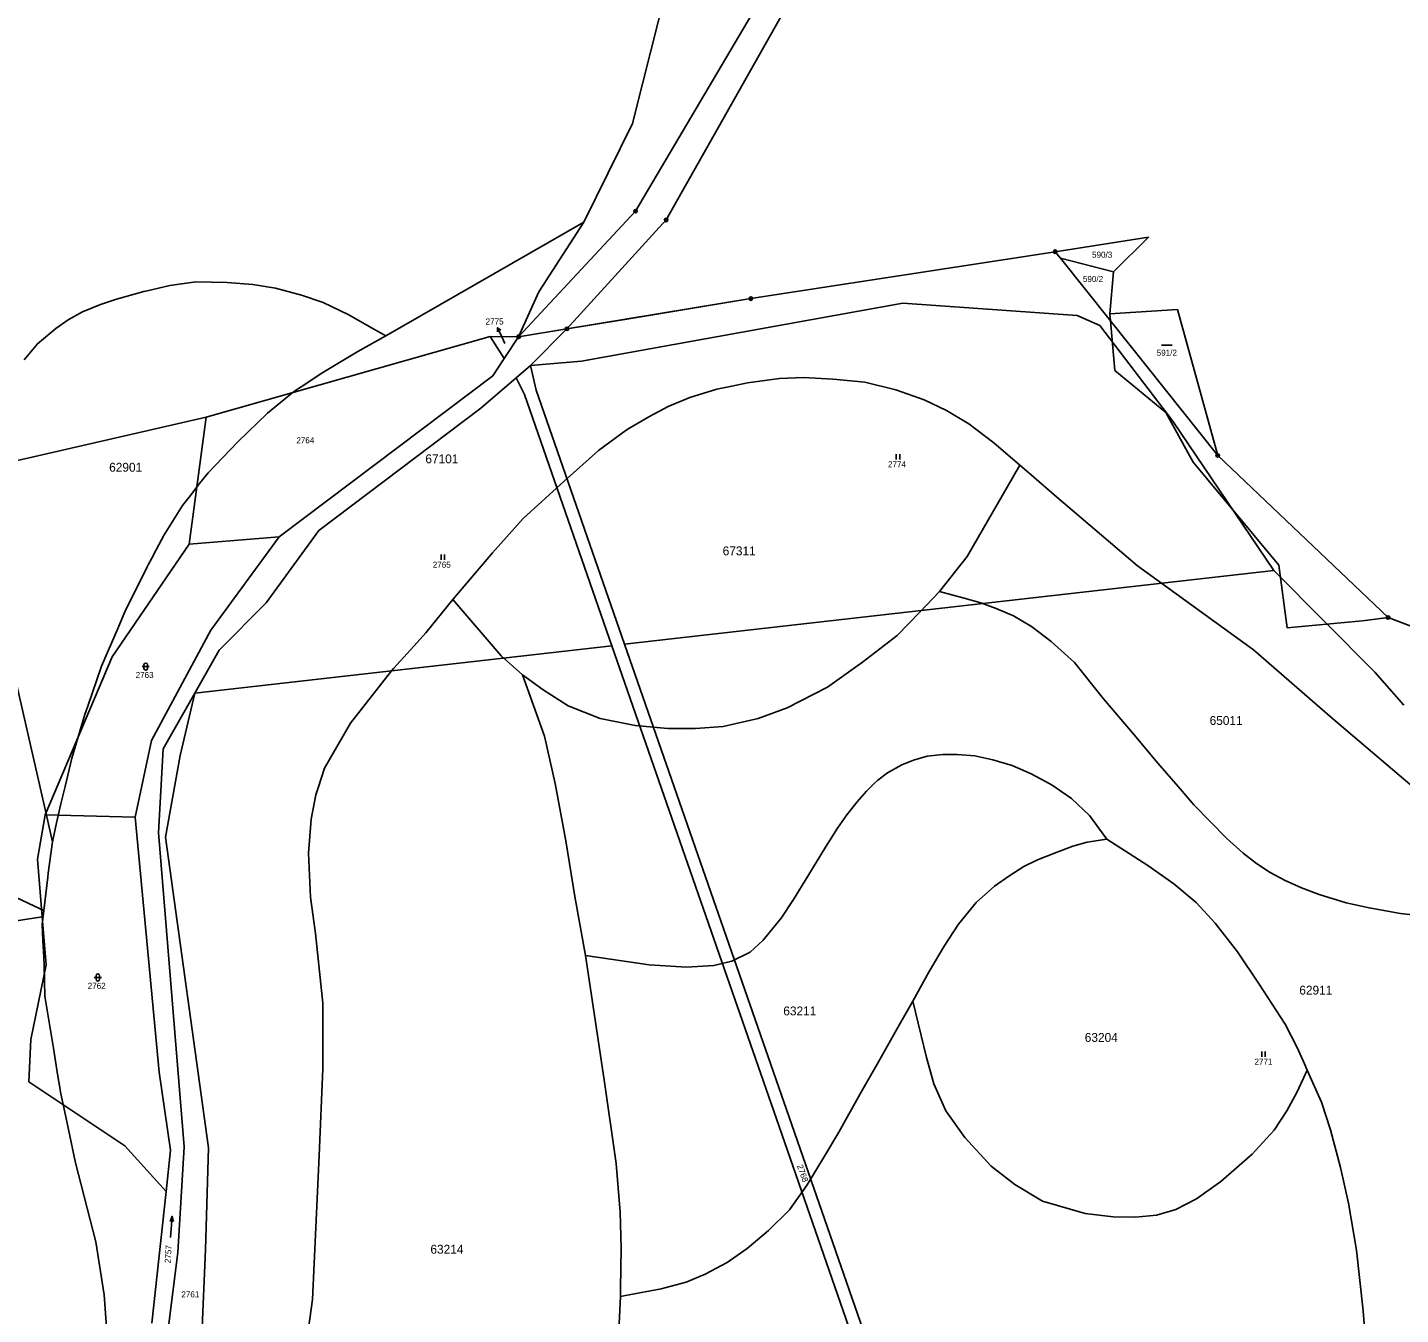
# Model space of a CAD drawing. Extents: x -546762 to -540209, y -1046851 to -1035694.
# Drawn here: x -540838.1 to -540451.5, y -1039468.3 to -1039106.1 of the extents above; entities that cross this region are included whole.
import ezdxf

# ---------------------------------------------------------------- set-up
doc = ezdxf.new("R2010")
doc.units = 0
for name, color, linetype in [('Vrstva 1', 7, 'Continuous'), ('Vrstva 16', 7, 'Continuous'), ('Vrstva 18', 7, 'Continuous'), ('Vrstva 24', 7, 'Continuous'), ('Vrstva 25', 7, 'Continuous'), ('Vrstva 52', 7, 'Continuous'), ('Vrstva 53', 7, 'Continuous')]:
    doc.layers.add(name, color=color, linetype=linetype)

msp = doc.modelspace()

# ---------------------------------------------------------------- linework, layer by layer
at = {"layer": 'Vrstva 1'}
for p, q in [((-540658.26, -1039160.23), (-540686.2, -1039190.88)), ((-540522.42, -1039165.12), (-540548.73, -1039169.17)), ((-540547.24, -1039171.03), (-540532.26, -1039174.85)), ((-540533.17, -1039188.66), (-540533.35, -1039186.61)), ((-540502.95, -1039226.52), (-540514.28, -1039185.39))]:
    msp.add_line(p, q, dxfattribs=at)
for points in [[(-540629.33, -1039094.16), (-540666.88, -1039157.75)], [(-540624.26, -1039100.02), (-540658.26, -1039160.23)], [(-540666.88, -1039157.75), (-540699.79, -1039193.11)], [(-540532.26, -1039174.85), (-540522.42, -1039165.12)], [(-540634.41, -1039182.36), (-540548.73, -1039169.17)], [(-540548.73, -1039169.17), (-540547.24, -1039171.03)], [(-540547.24, -1039171.03), (-540533.17, -1039188.66)], [(-540532.26, -1039174.85), (-540533.35, -1039186.61)], [(-540686.2, -1039190.88), (-540634.41, -1039182.36)], [(-540591.65, -1039183.65), (-540682.13, -1039200.01)], [(-540542.57, -1039187.11), (-540591.65, -1039183.65)], [(-540533.35, -1039186.61), (-540514.28, -1039185.39)], [(-540536.14, -1039189.91), (-540542.57, -1039187.11)], [(-540515.56, -1039216.83), (-540536.14, -1039189.91)], [(-540533.17, -1039188.66), (-540502.95, -1039226.52)], [(-540707.78, -1039193.03), (-540787.76, -1039215.77)], [(-540699.79, -1039193.11), (-540707.78, -1039193.03)], [(-540707.78, -1039193.03), (-540703.87, -1039199.25)], [(-540699.79, -1039193.11), (-540703.87, -1039199.25)], [(-540699.79, -1039193.11), (-540686.2, -1039190.88)], [(-540696.43, -1039201.21), (-540686.2, -1039190.88)], [(-540703.87, -1039199.25), (-540707.1, -1039204.11)], [(-540700.46, -1039204.66), (-540696.43, -1039201.21)], [(-540682.13, -1039200.01), (-540696.43, -1039201.21)], [(-540696.43, -1039201.21), (-540694.83, -1039208.16)], [(-540707.1, -1039204.11), (-540767.19, -1039249.46)], [(-540710.45, -1039213.2), (-540700.46, -1039204.66)], [(-540698.15, -1039209.32), (-540700.46, -1039204.66)], [(-540673.53, -1039280.08), (-540698.15, -1039209.32)], [(-540694.83, -1039208.16), (-540669.95, -1039279.67)], [(-540756.08, -1039247.6), (-540710.45, -1039213.2)], [(-540787.76, -1039215.77), (-540935.78, -1039249.71)], [(-540792.55, -1039251.5), (-540787.76, -1039215.77)], [(-540487.14, -1039258.9), (-540515.56, -1039216.83)], [(-540502.95, -1039226.52), (-540454.99, -1039272.13)], [(-540770.92, -1039268), (-540756.08, -1039247.6)], [(-540814.2, -1039283.24), (-540792.55, -1039251.5)], [(-540767.19, -1039249.46), (-540792.55, -1039251.5)], [(-540767.19, -1039249.46), (-540786.43, -1039275.67)], [(-540669.95, -1039279.67), (-540487.14, -1039258.9)], [(-540487.14, -1039258.9), (-540458.69, -1039287.55)], [(-540784.12, -1039281.31), (-540770.92, -1039268)], [(-540454.99, -1039272.13), (-540415.99, -1039286.97)], [(-540786.43, -1039275.67), (-540803.13, -1039306.72)], [(-540833.06, -1039327.66), (-540814.2, -1039283.24)], [(-540791, -1039293.44), (-540673.53, -1039280.08)], [(-540791, -1039293.44), (-540784.12, -1039281.31)], [(-540626.46, -1039415.41), (-540673.53, -1039280.08)], [(-540669.95, -1039279.67), (-540622.88, -1039414.93)], [(-540458.69, -1039287.55), (-540450.6, -1039296.81)], [(-540799.88, -1039309.11), (-540791, -1039293.44)], [(-540791, -1039293.44), (-540795.06, -1039310.97)], [(-540803.13, -1039306.72), (-540807.78, -1039328.36)], [(-540801.15, -1039332.66), (-540799.88, -1039309.11)], [(-540795.06, -1039310.97), (-540799.25, -1039333.98)], [(-540835.25, -1039340.14), (-540833.06, -1039327.66)], [(-540833.06, -1039327.66), (-540807.78, -1039328.36)], [(-540807.78, -1039328.36), (-540801, -1039400.11)], [(-540793.92, -1039421.14), (-540801.15, -1039332.66)], [(-540799.25, -1039333.98), (-540787.11, -1039421.41)], [(-540833.91, -1039356.36), (-540835.25, -1039340.14)], [(-541014.2, -1039384.35), (-540833.91, -1039356.36)], [(-540832.78, -1039369.85), (-540833.91, -1039356.36)], [(-540837.14, -1039390.94), (-540832.78, -1039369.85)], [(-540837.66, -1039402.82), (-540837.14, -1039390.94)], [(-540810.64, -1039420.86), (-540837.66, -1039402.82)], [(-540801, -1039400.11), (-540797.82, -1039422.09)], [(-540579.38, -1039550.73), (-540626.46, -1039415.41)], [(-540622.88, -1039414.93), (-540575.81, -1039550.19)], [(-540799.07, -1039433.72), (-540810.64, -1039420.86)], [(-540797.82, -1039422.09), (-540799.07, -1039433.72)], [(-540795.73, -1039450.85), (-540793.92, -1039421.14)], [(-540787.11, -1039421.41), (-540787.96, -1039450.05)], [(-540799.07, -1039433.72), (-540803.05, -1039470.73)], [(-540798.57, -1039473.16), (-540795.73, -1039450.85)], [(-540787.96, -1039450.05), (-540789, -1039474.2)]]:
    msp.add_lwpolyline(points, dxfattribs=at)
at = {"layer": 'Vrstva 16'}
msp.add_line((-540704.45, -1039193.28), (-540705.73, -1039190.57), dxfattribs=at)
for points in [[(-540705.76, -1039191.68), (-540705.73, -1039190.57), (-540704.85, -1039191.26)], [(-540703.66, -1039194.96), (-540704.45, -1039193.28)]]:
    msp.add_lwpolyline(points, dxfattribs=at)
at = {"layer": 'Vrstva 24'}
for centre, radius in [((-540666.88, -1039157.75), 0.5), ((-540666.88, -1039157.75), 0.1), ((-540658.26, -1039160.23), 0.5), ((-540658.26, -1039160.23), 0.1), ((-540548.73, -1039169.17), 0.5), ((-540548.73, -1039169.17), 0.1), ((-540634.41, -1039182.36), 0.5), ((-540634.41, -1039182.36), 0.1), ((-540686.2, -1039190.88), 0.5), ((-540699.79, -1039193.11), 0.5), ((-540699.79, -1039193.11), 0.1), ((-540686.2, -1039190.88), 0.1), ((-540502.95, -1039226.52), 0.5), ((-540502.95, -1039226.52), 0.1), ((-540454.99, -1039272.13), 0.5), ((-540454.99, -1039272.13), 0.1)]:
    msp.add_circle(centre, radius, dxfattribs=at)
at = {"layer": 'Vrstva 25'}
for p, q in [((-540518.8, -1039195.46), (-540515.8, -1039195.46)), ((-540593.48, -1039227.62), (-540593.48, -1039226.12)), ((-540592.48, -1039227.62), (-540592.48, -1039226.12)), ((-540721.62, -1039255.9), (-540721.62, -1039254.4)), ((-540720.62, -1039255.9), (-540720.62, -1039254.4)), ((-540805.78, -1039285.94), (-540803.78, -1039285.94)), ((-540805.28, -1039286.44), (-540805.28, -1039285.44)), ((-540804.28, -1039285.44), (-540804.28, -1039286.44)), ((-540819.27, -1039373.44), (-540817.27, -1039373.44)), ((-540818.77, -1039373.94), (-540818.77, -1039372.94)), ((-540817.77, -1039372.94), (-540817.77, -1039373.94)), ((-540490.57, -1039395.77), (-540490.57, -1039394.27)), ((-540489.57, -1039395.77), (-540489.57, -1039394.27))]:
    msp.add_line(p, q, dxfattribs=at)
for points in [[(-540797.84, -1039446.61), (-540797.3, -1039440.63), (-540797.93, -1039442.08)], [(-540797.3, -1039440.63), (-540796.94, -1039442.17)]]:
    msp.add_lwpolyline(points, dxfattribs=at)
for centre, start, end in [((-540804.78, -1039285.44), 0, 180), ((-540804.78, -1039286.44), 180, 0), ((-540818.27, -1039372.94), 0, 180), ((-540818.27, -1039373.94), 180, 0)]:
    msp.add_arc(centre, 0.5, start, end, dxfattribs=at)
at = {"layer": 'Vrstva 52'}
for points in [[(-540681.43, -1039160.87), (-540667.77, -1039133.06), (-540664.95, -1039121.95), (-540658.23, -1039095.49), (-540633.52, -1039091.48), (-540633.11, -1039088.71), (-540631.05, -1039074.66), (-540626.88, -1039046.31), (-540624.72, -1039031.66), (-540658.25, -1039033.66)], [(-540681.43, -1039160.87), (-540737.19, -1039192.81)], [(-540694.06, -1039180.42), (-540681.43, -1039160.87)], [(-540386.19, -1039279.28), (-540413.79, -1039286.4), (-540415.99, -1039286.97), (-540454.99, -1039272.13), (-540461.49, -1039272.97), (-540463.19, -1039273.13), (-540483.4, -1039275.05), (-540485.74, -1039257.42), (-540506.15, -1039232.87), (-540509.84, -1039228.43), (-540517.55, -1039214.38), (-540531.91, -1039202.6), (-540533.17, -1039188.66), (-540533.35, -1039186.61), (-540532.26, -1039174.85), (-540522.42, -1039165.12), (-540548.73, -1039169.17), (-540634.41, -1039182.36), (-540669.36, -1039188.11), (-540682.11, -1039190.21), (-540686.2, -1039190.88), (-540699.79, -1039193.11), (-540694.06, -1039180.42)], [(-540839.04, -1039199.56), (-540835.3, -1039195.08), (-540830.07, -1039190.74), (-540826.64, -1039188.35), (-540822.6, -1039186.11), (-540817.53, -1039184.02), (-540813.05, -1039182.52), (-540807.67, -1039181.02), (-540805.28, -1039180.36), (-540804.8, -1039180.25), (-540797.96, -1039178.71), (-540790.64, -1039177.67), (-540781.83, -1039177.82), (-540774.66, -1039178.41), (-540768.23, -1039179.46), (-540760.92, -1039181.4), (-540754.79, -1039183.5), (-540747.62, -1039186.93), (-540742.49, -1039189.82), (-540737.19, -1039192.81)], [(-540737.19, -1039192.81), (-540745.11, -1039197.29), (-540755.42, -1039203.42), (-540760.3, -1039206.71), (-540761.79, -1039207.71), (-540763.18, -1039208.65), (-540770.5, -1039214.63), (-540778.87, -1039222.7), (-540787.23, -1039231.37), (-540789.6, -1039234.43), (-540792.54, -1039238.23), (-540794.4, -1039240.63), (-540799.63, -1039248.85), (-540801.89, -1039253.12), (-540803.11, -1039255.43), (-540804.12, -1039257.34), (-540804.39, -1039257.85), (-540810.53, -1039270.38), (-540810.93, -1039271.19), (-540812.57, -1039275.01), (-540817.2, -1039285.84), (-540821.1, -1039297.11), (-540821.91, -1039299.44), (-540825.57, -1039311.73), (-540827.51, -1039319.66), (-540828.7, -1039324.54), (-540829.88, -1039329.89)], [(-540558.68, -1039229.22), (-540566, -1039222.95), (-540573.02, -1039217.57), (-540579.3, -1039213.83), (-540585.57, -1039210.84), (-540593.63, -1039208), (-540602.3, -1039205.91), (-540611.26, -1039205.01), (-540619.62, -1039204.56), (-540626.35, -1039204.86), (-540635.31, -1039206.06), (-540639.78, -1039206.98), (-540643.97, -1039207.85), (-540651.59, -1039210.24), (-540657.71, -1039212.78), (-540663.09, -1039215.62), (-540668.75, -1039218.92), (-540669.51, -1039219.36), (-540677.32, -1039225.15), (-540686.99, -1039233.78), (-540698.49, -1039244.24), (-540707.12, -1039253.92), (-540718.34, -1039267.04)], [(-540581.29, -1039264.82), (-540573.52, -1039254.95), (-540560.5, -1039232.37), (-540558.68, -1039229.22)], [(-540558.68, -1039229.22), (-540555.48, -1039231.98), (-540548.97, -1039237.59), (-540525.52, -1039257.62), (-540492.85, -1039281.23), (-540470.63, -1039300.58), (-540446.2, -1039321.28), (-540445.01, -1039322.29), (-540439.11, -1039327.66), (-540433.59, -1039333.04), (-540428.96, -1039338.72), (-540423.73, -1039346.05), (-540420.29, -1039352.77), (-540418.98, -1039355.86)], [(-540765.6, -1039519.76), (-540765.19, -1039516.82), (-540762.78, -1039499.56), (-540762.18, -1039495.29), (-540757.82, -1039464.07), (-540755.99, -1039423.53), (-540754.94, -1039399.2), (-540754.94, -1039393.07), (-540754.94, -1039380.64), (-540757.03, -1039361.02), (-540758.37, -1039350.85), (-540758.97, -1039338.44), (-540758.22, -1039328.88), (-540756.88, -1039322), (-540756.26, -1039320.06), (-540754.49, -1039314.53), (-540747.09, -1039301.83), (-540735.59, -1039287.18), (-540734.98, -1039286.5), (-540730.2, -1039281.21), (-540728.36, -1039279.17), (-540725.92, -1039276.46), (-540718.34, -1039267.04)], [(-540718.34, -1039267.04), (-540704.67, -1039282.9), (-540698.69, -1039288.28)], [(-540650, -1039303.37), (-540642.23, -1039302.78), (-540632.37, -1039300.53), (-540624.16, -1039297.55), (-540612.8, -1039291.72), (-540602.95, -1039284.69), (-540593.24, -1039277.22), (-540586.81, -1039270.64), (-540581.29, -1039264.82)], [(-540581.29, -1039264.82), (-540574.31, -1039266.66), (-540569.62, -1039268.03), (-540565.35, -1039269.57), (-540560.49, -1039271.7), (-540555.36, -1039274.69), (-540549.82, -1039278.87), (-540543.33, -1039284.77), (-540535.14, -1039295.01)], [(-540831.06, -1039335.27), (-540832.19, -1039330.29), (-540833.04, -1039326.56), (-540836.23, -1039312.58), (-540842.88, -1039283.4)], [(-540681.01, -1039367.27), (-540684, -1039350.68), (-540686.54, -1039334.99), (-540689.53, -1039318.85), (-540692.51, -1039305.55), (-540698.69, -1039288.28)], [(-540698.69, -1039288.28), (-540692.86, -1039292.46), (-540685.84, -1039296.95), (-540676.88, -1039300.53), (-540667.02, -1039302.48), (-540657.76, -1039303.37), (-540650, -1039303.37)], [(-540535.14, -1039295.01), (-540527, -1039304.56), (-540519.83, -1039313.08), (-540514.12, -1039319.71), (-540509.67, -1039324.88), (-540500.41, -1039334.3), (-540495.76, -1039338.5), (-540492.09, -1039341.41), (-540488.24, -1039343.88), (-540483.98, -1039346.19), (-540479.37, -1039348.24), (-540474.42, -1039350.12), (-540466.82, -1039352.42), (-540460.33, -1039353.88), (-540451.54, -1039355.41), (-540442.92, -1039356.35), (-540432, -1039356.69), (-540418.98, -1039355.86)], [(-540534.22, -1039334.56), (-540539.09, -1039327.81), (-540544.13, -1039323.03), (-540549.59, -1039319.27), (-540551.45, -1039318.27), (-540555.48, -1039316.12), (-540560.85, -1039313.81), (-540566.32, -1039312.19), (-540571.35, -1039311.08), (-540576.3, -1039310.65), (-540580.4, -1039310.73), (-540584.75, -1039311.16), (-540588.59, -1039312.27), (-540591.92, -1039313.55), (-540595.94, -1039315.86), (-540598.67, -1039317.91), (-540599.66, -1039318.87), (-540601.82, -1039320.98), (-540604.47, -1039323.97), (-540607.37, -1039327.64), (-540610.02, -1039331.4), (-540613.44, -1039336.74), (-540618.37, -1039344.96), (-540622.4, -1039351.54), (-540625.84, -1039356.77), (-540630.91, -1039362.9), (-540634.65, -1039366.34), (-540639.73, -1039368.88), (-540644.81, -1039370.07), (-540652.57, -1039370.52), (-540663.03, -1039369.92), (-540681.01, -1039367.27)], [(-540829.88, -1039329.89), (-540831.06, -1039335.27)], [(-540831.06, -1039335.27), (-540832.22, -1039344.11), (-540832.36, -1039345.2), (-540833.47, -1039354.59)], [(-540579.99, -1039364.6), (-540575.95, -1039358.48), (-540571.02, -1039352.35), (-540565.8, -1039347.72), (-540561.78, -1039344.9), (-540557.52, -1039342.17), (-540553.68, -1039340.29), (-540548.9, -1039338.41), (-540543.77, -1039336.44), (-540539.68, -1039335.33), (-540534.22, -1039334.56)], [(-540477.76, -1039399.55), (-540478.55, -1039397.78), (-540480.64, -1039393.15), (-540483.97, -1039386.57), (-540491.29, -1039375.37), (-540497.41, -1039366.25), (-540503.69, -1039358.18), (-540509.06, -1039352.35), (-540515.34, -1039347.12), (-540522.66, -1039341.89), (-540534.22, -1039334.56)], [(-540892.44, -1039465.89), (-540892.41, -1039422.96), (-540892.41, -1039417.09), (-540892.41, -1039391.32), (-540891.36, -1039365.43), (-540890.86, -1039360.5), (-540890.17, -1039356.23), (-540888.81, -1039352.13), (-540886.93, -1039348.8), (-540884.2, -1039345.64), (-540881.21, -1039343.76), (-540878.22, -1039342.65), (-540874.38, -1039341.88), (-540870.29, -1039342.05), (-540864.06, -1039343.08), (-540857.14, -1039344.96), (-540850.31, -1039347.26), (-540840.07, -1039351.53), (-540837.74, -1039352.61), (-540833.47, -1039354.59)], [(-540833.47, -1039354.59), (-540833.93, -1039358.54), (-540833.73, -1039363.08), (-540833.52, -1039367.7), (-540833.41, -1039370.05), (-540833.15, -1039378.68), (-540830.79, -1039393.33), (-540829.59, -1039400.7), (-540828.88, -1039405.02), (-540828.77, -1039405.72), (-540827.58, -1039411.35), (-540826.56, -1039416.22), (-540824.59, -1039425.59), (-540818.84, -1039447.83), (-540816.48, -1039462.73), (-540815.44, -1039477.12), (-540815.7, -1039495.43), (-540817.55, -1039509.42)], [(-540671.09, -1039463.25), (-540671.07, -1039460.99), (-540670.94, -1039449.65), (-540671.24, -1039439.48), (-540672.32, -1039425.81), (-540675.72, -1039402.27), (-540681.01, -1039367.27)], [(-540588.8, -1039380.15), (-540584.17, -1039371.78), (-540579.99, -1039364.6)], [(-540671.09, -1039463.25), (-540669.67, -1039462.98), (-540659.64, -1039461.11), (-540652.62, -1039459.17), (-540647.24, -1039456.93), (-540641.12, -1039453.64), (-540635.44, -1039449.75), (-540629.46, -1039444.67), (-540623.49, -1039438.84), (-540618.56, -1039431.82), (-540613.63, -1039423.75), (-540609.6, -1039417.02), (-540603.59, -1039406.15), (-540598.51, -1039397.18), (-540592.53, -1039386.72), (-540588.8, -1039380.15)], [(-540588.8, -1039380.15), (-540584.98, -1039395.99), (-540582.85, -1039403.34), (-540579.52, -1039410.94), (-540574.14, -1039418.45), (-540566.71, -1039426.57), (-540560.06, -1039431.69), (-540552.29, -1039436.39), (-540540.3, -1039439.89), (-540532.44, -1039440.83)], [(-540520.17, -1039440.34), (-540514.71, -1039438.72), (-540508.91, -1039435.73), (-540502.08, -1039430.86), (-540493.25, -1039423.15), (-540487.1, -1039416.41), (-540483.52, -1039411.02), (-540480.7, -1039405.82), (-540478.82, -1039401.8), (-540477.76, -1039399.55)], [(-540460.88, -1039481.97), (-540461.97, -1039467.28), (-540463.91, -1039450.24), (-540466.15, -1039436.94), (-540468.39, -1039426.93), (-540471.23, -1039416.31), (-540473.77, -1039408.54), (-540477.76, -1039399.55)], [(-540532.44, -1039440.83), (-540526.13, -1039440.91), (-540520.17, -1039440.34)], [(-540695.37, -1039581.89), (-540685.44, -1039547.37), (-540678.12, -1039520.43), (-540674.46, -1039500.81), (-540672.47, -1039483.95), (-540671.84, -1039478.64), (-540671.09, -1039463.25)]]:
    msp.add_lwpolyline(points, dxfattribs=at)

# ---------------------------------------------------------------- texts
at = {"layer": 'Vrstva 16'}
msp.add_text('2775', height=1.7, dxfattribs=at).set_placement((-540709.08, -1039189.66))
at = {"layer": 'Vrstva 18'}
for s, height, p in [('590/3', 1.7, (-540538.34, -1039170.87)), ('590/2', 1.7, (-540540.92, -1039177.69)), ('2775', 0.1, (-540703.8, -1039195.01)), ('591/2', 1.7, (-540520.14, -1039198.45)), ('2764', 1.7, (-540762.38, -1039223.11)), ('2774', 1.7, (-540595.79, -1039229.83)), ('2765', 1.7, (-540723.97, -1039258.11)), ('2763', 1.7, (-540807.63, -1039289.15)), ('2762', 1.7, (-540821.12, -1039376.65)), ('2771', 1.7, (-540492.61, -1039397.98)), ('2761', 1.7, (-540794.75, -1039463.49))]:
    msp.add_text(s, height=height, dxfattribs=at).set_placement(p)
for s, rotation, p in [('2768', 289.2864, (-540621.45, -1039426.46)), ('2757', 86.1622, (-540797.78, -1039453.9))]:
    msp.add_text(s, height=1.7, rotation=rotation, dxfattribs=at).set_placement(p)
at = {"layer": 'Vrstva 53'}
for s, p in [('62901', (-540815.08, -1039231.09)), ('67101', (-540726.05, -1039228.72)), ('67311', (-540642.34, -1039254.63)), ('65011', (-540505.24, -1039302.36)), ('62911', (-540479.99, -1039378.26)), ('63211', (-540625.28, -1039384.11)), ('63204', (-540540.39, -1039391.56)), ('63214', (-540724.63, -1039451.19))]:
    msp.add_text(s, height=2.5, dxfattribs=at).set_placement(p)

doc.saveas('drawing.dxf')
